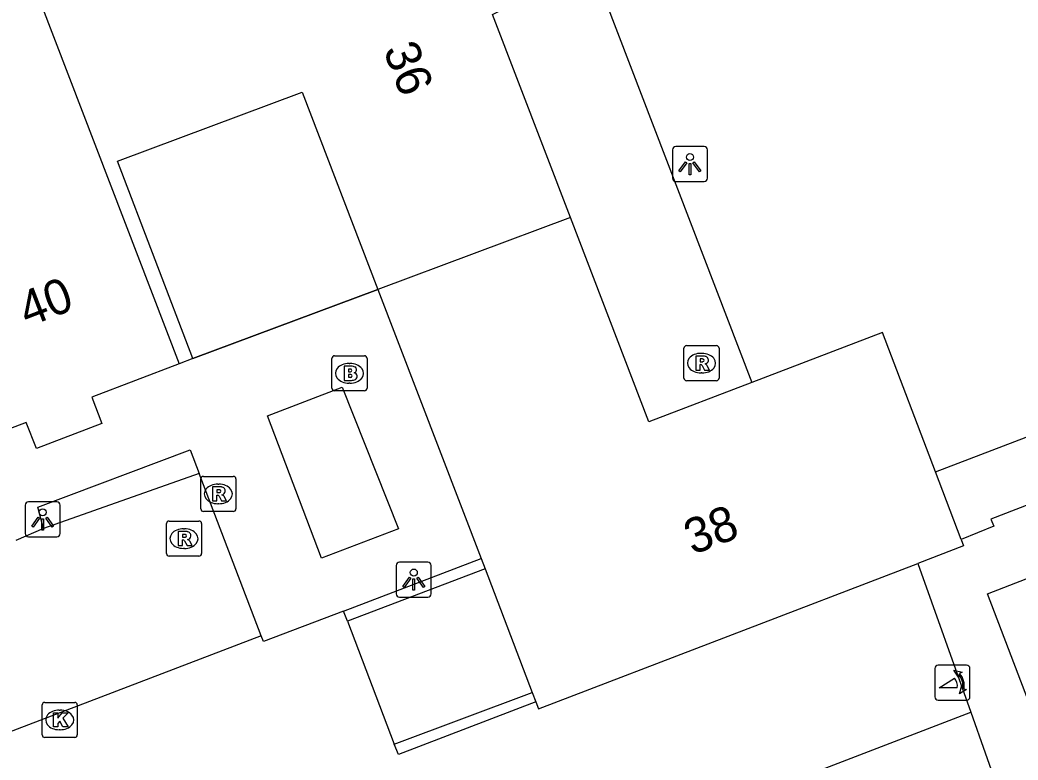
# Model space of a CAD drawing. Extents: x 159265 to 160143, y 383413 to 384319.
# Drawn here: x 159559.73 to 159588.18, y 383679.81 to 383700.91 of the extents above; entities that cross this region are included whole.
import ezdxf

# ---------------------------------------------------------------- set-up
doc = ezdxf.new("R2010")
doc.units = 0
for name, color, linetype in [('IMGEO_Brandkraan', 7, 'Continuous'), ('IMGEO_Kolk', 7, 'Continuous'), ('IMGEO_Lichtpunt', 7, 'Continuous'), ('IMGEO_Muur', 7, 'Continuous'), ('IMGEO_Pand', 7, 'Continuous'), ('IMGEO_Pand_nummerreeks', 7, 'Continuous'), ('IMGEO_Parkeervlak_open', 7, 'Continuous'), ('IMGEO_Poller', 7, 'Continuous'), ('IMGEO_Rioolput', 7, 'Continuous'), ('IMGEO_Voetpad_gesloten', 7, 'Continuous'), ('IMGEO_Voetpad_open', 7, 'Continuous')]:
    doc.layers.add(name, color=color, linetype=linetype)

msp = doc.modelspace()

# ---------------------------------------------------------------- linework, layer by layer
at = {"layer": 'IMGEO_Brandkraan'}
for p, q in [((159568.621, 383690.408), (159568.621, 383691.26)), ((159568.696, 383691.334), (159569.548, 383691.334)), ((159569.622, 383691.26), (159569.622, 383690.408)), ((159569.109, 383691.114), (159569.134, 383691.114)), ((159569.548, 383690.334), (159568.696, 383690.334)), ((159569.132, 383690.554), (159569.107, 383690.554))]:
    msp.add_line(p, q, dxfattribs=at)
for points in [[(159568.621, 383690.408), (159568.621, 383691.26)], [(159568.696, 383691.334), (159569.548, 383691.334)], [(159569.622, 383691.26), (159569.622, 383690.408)], [(159568.969, 383691.034), (159568.969, 383690.634), (159569.182, 383690.634)], [(159569.2, 383691.034), (159568.969, 383691.034)], [(159569.148, 383690.953), (159569.094, 383690.953), (159569.094, 383690.877)], [(159569.094, 383690.877), (159569.147, 383690.877)], [(159569.156, 383690.801), (159569.094, 383690.801), (159569.094, 383690.72)], [(159569.094, 383690.72), (159569.156, 383690.72)], [(159569.548, 383690.334), (159568.696, 383690.334)]]:
    msp.add_lwpolyline(points, dxfattribs=at)
for centre, radius, start, end in [((159568.698, 383691.258), 0.0765, 91.552, 178.448), ((159568.698, 383691.258), 0.0765, 91.552, 178.448), ((159569.546, 383691.258), 0.0765, 1.552, 88.448), ((159569.546, 383691.258), 0.0765, 1.552, 88.448), ((159569.149, 383690.915), 0.0379, 267.8285, 90.9355), ((159569.204, 383690.889), 0.145, 59.4692, 91.5367), ((159569.229, 383690.936), 0.0922, 285.5137, 58.1501), ((159569.234, 383690.744), 0.105, 301.3115, 78.989), ((159569.157, 383690.76), 0.0404, 269.8759, 90.5077), ((159569.188, 383690.885), 0.251, 268.6676, 293.5347), ((159568.698, 383690.41), 0.0765, 181.552, 268.448), ((159568.698, 383690.41), 0.0765, 181.552, 268.448), ((159569.546, 383690.41), 0.0765, 271.552, 358.448), ((159569.546, 383690.41), 0.0765, 271.552, 358.448)]:
    msp.add_arc(centre, radius, start, end, dxfattribs=at)
for centre, major_axis, ratio, start_param, end_param in [((159569.108, 383690.834), (-0.387, 0.002), 0.722429, 4.712389, 7.853982), ((159569.133, 383690.834), (-0.39, 0.002), 0.717154, 1.570796, 4.712389)]:
    msp.add_ellipse(centre, major_axis=major_axis, ratio=ratio, start_param=start_param, end_param=end_param, dxfattribs=at)
at = {"layer": 'IMGEO_Kolk'}
for p, q in [((159560.434, 383681.455), (159561.286, 383681.455)), ((159560.359, 383680.529), (159560.359, 383681.381)), ((159560.847, 383681.235), (159560.872, 383681.235)), ((159561.36, 383681.381), (159561.36, 383680.529)), ((159560.87, 383680.675), (159560.845, 383680.675)), ((159561.286, 383680.455), (159560.434, 383680.455))]:
    msp.add_line(p, q, dxfattribs=at)
for points in [[(159560.434, 383681.455), (159561.286, 383681.455)], [(159560.359, 383680.529), (159560.359, 383681.381)], [(159561.36, 383681.381), (159561.36, 383680.529)], [(159560.68, 383681.155), (159560.803, 383681.155), (159560.803, 383681.004), (159560.933, 383681.155), (159561.097, 383681.155), (159560.951, 383681.004), (159561.104, 383680.755), (159560.952, 383680.755), (159560.867, 383680.919), (159560.803, 383680.852), (159560.803, 383680.755), (159560.68, 383680.755), (159560.68, 383681.155)], [(159561.286, 383680.455), (159560.434, 383680.455)]]:
    msp.add_lwpolyline(points, dxfattribs=at)
for centre, start, end in [((159560.436, 383681.379), 91.552, 178.448), ((159560.436, 383681.379), 91.552, 178.448), ((159561.284, 383681.379), 1.552, 88.448), ((159561.284, 383681.379), 1.552, 88.448), ((159560.436, 383680.531), 181.552, 268.448), ((159560.436, 383680.531), 181.552, 268.448), ((159561.284, 383680.531), 271.552, 358.448), ((159561.284, 383680.531), 271.552, 358.448)]:
    msp.add_arc(centre, 0.0765, start, end, dxfattribs=at)
for centre, major_axis, ratio, start_param, end_param in [((159560.846, 383680.955), (-0.387, 0.002), 0.722429, 4.712389, 7.853982), ((159560.871, 383680.955), (-0.39, 0.002), 0.717154, 1.570796, 4.712389)]:
    msp.add_ellipse(centre, major_axis=major_axis, ratio=ratio, start_param=start_param, end_param=end_param, dxfattribs=at)
at = {"layer": 'IMGEO_Lichtpunt'}
for p, q in [((159578.329, 383697.201), (159578.329, 383696.394)), ((159578.329, 383697.201), (159578.329, 383696.394)), ((159579.231, 383697.296), (159578.423, 383697.296)), ((159579.231, 383697.296), (159578.423, 383697.296)), ((159579.325, 383696.394), (159579.325, 383697.201)), ((159579.325, 383696.394), (159579.325, 383697.201)), ((159578.423, 383696.3), (159579.231, 383696.3)), ((159578.423, 383696.3), (159579.231, 383696.3)), ((159560.776, 383687.169), (159559.968, 383687.169)), ((159560.776, 383687.169), (159559.968, 383687.169)), ((159559.874, 383687.074), (159559.874, 383686.267)), ((159559.874, 383687.074), (159559.874, 383686.267)), ((159560.87, 383686.267), (159560.87, 383687.074)), ((159560.87, 383686.267), (159560.87, 383687.074)), ((159559.968, 383686.173), (159560.776, 383686.173)), ((159559.968, 383686.173), (159560.776, 383686.173)), ((159571.358, 383685.453), (159570.55, 383685.453)), ((159571.358, 383685.453), (159570.55, 383685.453)), ((159570.456, 383685.358), (159570.456, 383684.551)), ((159570.456, 383685.358), (159570.456, 383684.551)), ((159571.452, 383684.551), (159571.452, 383685.358)), ((159571.452, 383684.551), (159571.452, 383685.358)), ((159570.55, 383684.457), (159571.358, 383684.457)), ((159570.55, 383684.457), (159571.358, 383684.457))]:
    msp.add_line(p, q, dxfattribs=at)
for points in [[(159578.703, 383696.865), (159578.742, 383696.837), (159578.554, 383696.575), (159578.516, 383696.602), (159578.703, 383696.865)], [(159578.805, 383696.817), (159578.852, 383696.817), (159578.852, 383696.495), (159578.805, 383696.495), (159578.805, 383696.817)], [(159578.915, 383696.837), (159578.953, 383696.864), (159579.14, 383696.602), (159579.101, 383696.574), (159578.915, 383696.837)], [(159560.248, 383686.738), (159560.287, 383686.71), (159560.099, 383686.448), (159560.061, 383686.475), (159560.248, 383686.738)], [(159560.35, 383686.69), (159560.397, 383686.69), (159560.397, 383686.368), (159560.35, 383686.368), (159560.35, 383686.69)], [(159560.46, 383686.71), (159560.498, 383686.737), (159560.685, 383686.475), (159560.646, 383686.447), (159560.46, 383686.71)], [(159570.83, 383685.022), (159570.869, 383684.994), (159570.681, 383684.732), (159570.643, 383684.759), (159570.83, 383685.022)], [(159570.932, 383684.974), (159570.979, 383684.974), (159570.979, 383684.652), (159570.932, 383684.652), (159570.932, 383684.974)], [(159571.042, 383684.994), (159571.08, 383685.021), (159571.267, 383684.759), (159571.228, 383684.731), (159571.042, 383684.994)]]:
    msp.add_lwpolyline(points, dxfattribs=at)
for centre in [(159578.828, 383696.999), (159560.373, 383686.872), (159570.955, 383685.156)]:
    msp.add_circle(centre, 0.0994, dxfattribs=at)
for centre, start, end in [((159578.423, 383697.201), 90, 180), ((159578.423, 383697.201), 90, 180), ((159579.231, 383697.201), 0, 90), ((159579.231, 383697.201), 0, 90), ((159578.423, 383696.394), 180, 270), ((159578.423, 383696.394), 180, 270), ((159579.231, 383696.394), 270, 0), ((159579.231, 383696.394), 270, 360), ((159559.968, 383687.074), 90, 180), ((159559.968, 383687.074), 90, 180), ((159560.776, 383687.074), 0, 90), ((159560.776, 383687.074), 0, 90), ((159559.968, 383686.267), 180, 270), ((159559.968, 383686.267), 180, 270), ((159560.776, 383686.267), 270, 0), ((159560.776, 383686.267), 270, 360), ((159570.55, 383685.358), 90, 180), ((159570.55, 383685.358), 90, 180), ((159571.358, 383685.358), 0, 90), ((159571.358, 383685.358), 0, 90), ((159570.55, 383684.551), 180, 270), ((159570.55, 383684.551), 180, 270), ((159571.358, 383684.551), 270, 0), ((159571.358, 383684.551), 270, 360)]:
    msp.add_arc(centre, 0.0946, start, end, dxfattribs=at)
at = {"layer": 'IMGEO_Muur'}
for points in [[(159564.65, 383691.253), (159569.926, 383693.226)], [(159568.321, 383685.561), (159566.781, 383689.625), (159568.916, 383690.437), (159570.52, 383686.398), (159568.321, 383685.561)], [(159568.947, 383684.058), (159572.873, 383685.553)], [(159572.988, 383685.266), (159569.061, 383683.768)], [(159569.061, 383683.768), (159568.947, 383684.058)], [(159570.397, 383680.262), (159574.328, 383681.741)], [(159574.432, 383681.467), (159570.515, 383679.969), (159570.397, 383680.262)]]:
    msp.add_lwpolyline(points, dxfattribs=at)
at = {"layer": 'IMGEO_Pand'}
for points in [[(159575.419, 383695.279), (159573.198, 383701.061), (159573.927, 383701.421), (159573.236, 383703.219), (159572.482, 383702.942), (159571.446, 383705.64)], [(159560.318, 383701.375), (159564.264, 383691.107)], [(159564.65, 383691.253), (159562.511, 383696.88), (159567.768, 383698.846), (159569.926, 383693.226)], [(159575.419, 383695.279), (159569.926, 383693.226)], [(159580.594, 383690.575), (159577.658, 383689.452), (159575.419, 383695.279)], [(159569.926, 383693.226), (159572.873, 383685.553)], [(159585.827, 383688.028), (159584.314, 383691.999), (159580.594, 383690.575)], [(159564.65, 383691.253), (159564.264, 383691.107)], [(159564.264, 383691.107), (159561.771, 383690.159), (159562.06, 383689.402), (159560.198, 383688.69), (159559.898, 383689.436), (159558.922, 383689.06)], [(159586.561, 383686.101), (159585.827, 383688.028)], [(159586.561, 383686.101), (159586.631, 383685.917), (159585.33, 383685.418)], [(159572.873, 383685.553), (159572.988, 383685.266)], [(159572.988, 383685.266), (159574.328, 383681.741)], [(159574.432, 383681.467), (159574.514, 383681.267), (159585.33, 383685.418)], [(159574.328, 383681.741), (159574.432, 383681.467)]]:
    msp.add_lwpolyline(points, dxfattribs=at)
at = {"layer": 'IMGEO_Parkeervlak_open'}
msp.add_lwpolyline([(159564.84, 383687.982), (159560.399, 383686.41)], dxfattribs=at)
at = {"layer": 'IMGEO_Poller'}
for p, q in [((159585.815, 383682.422), (159585.815, 383681.615)), ((159585.815, 383682.422), (159585.815, 383681.615)), ((159586.717, 383682.517), (159585.909, 383682.517)), ((159586.717, 383682.517), (159585.909, 383682.517)), ((159586.811, 383681.615), (159586.811, 383682.422)), ((159586.811, 383681.615), (159586.811, 383682.422)), ((159585.909, 383681.52), (159586.717, 383681.52)), ((159585.909, 383681.52), (159586.717, 383681.52))]:
    msp.add_line(p, q, dxfattribs=at)
for points in [[(159586.494, 383682.246), (159586.482, 383682.173), (159586.357, 383682.378)], [(159586.357, 383682.378), (159586.588, 383682.312), (159586.517, 383682.28)], [(159586.45, 383681.873), (159585.937, 383681.873), (159586.367, 383682.148)], [(159586.51, 383681.701), (159586.576, 383681.932), (159586.606, 383681.864)], [(159586.642, 383681.837), (159586.714, 383681.826), (159586.51, 383681.701)]]:
    msp.add_lwpolyline(points, dxfattribs=at)
for centre, radius, start, end in [((159585.909, 383682.422), 0.0946, 90, 180), ((159585.909, 383682.422), 0.0946, 90, 180), ((159586.717, 383682.422), 0.0946, 0, 90), ((159586.717, 383682.422), 0.0946, 0, 90), ((159586.122, 383681.923), 0.332, 351.3247, 42.4854), ((159586.136, 383681.933), 0.476, 351.7527, 41.1691), ((159586.136, 383681.933), 0.516, 349.3569, 42.2912), ((159585.909, 383681.615), 0.0946, 180, 270), ((159585.909, 383681.615), 0.0946, 180, 270), ((159586.717, 383681.615), 0.0946, 270, 0), ((159586.717, 383681.615), 0.0946, 270, 0)]:
    msp.add_arc(centre, radius, start, end, dxfattribs=at)
at = {"layer": 'IMGEO_Rioolput'}
for p, q in [((159578.658, 383690.698), (159578.658, 383691.55)), ((159578.733, 383691.624), (159579.585, 383691.624)), ((159579.659, 383691.55), (159579.659, 383690.698)), ((159579.146, 383691.404), (159579.171, 383691.404)), ((159579.169, 383690.844), (159579.144, 383690.844)), ((159579.585, 383690.624), (159578.733, 383690.624)), ((159564.882, 383686.971), (159564.882, 383687.823)), ((159564.957, 383687.897), (159565.809, 383687.897)), ((159565.883, 383687.823), (159565.883, 383686.971)), ((159565.37, 383687.677), (159565.395, 383687.677)), ((159565.809, 383686.897), (159564.957, 383686.897)), ((159565.393, 383687.117), (159565.368, 383687.117)), ((159563.977, 383686.623), (159564.829, 383686.623)), ((159563.902, 383685.697), (159563.902, 383686.549)), ((159564.39, 383686.403), (159564.415, 383686.403)), ((159564.903, 383686.549), (159564.903, 383685.697)), ((159564.413, 383685.843), (159564.388, 383685.843)), ((159564.829, 383685.623), (159563.977, 383685.623))]:
    msp.add_line(p, q, dxfattribs=at)
for points in [[(159578.658, 383690.698), (159578.658, 383691.55)], [(159578.733, 383691.624), (159579.585, 383691.624)], [(159579.659, 383691.55), (159579.659, 383690.698)], [(159579.247, 383691.322), (159578.995, 383691.324), (159578.995, 383690.924)], [(159579.173, 383691.243), (159579.119, 383691.243), (159579.119, 383691.162)], [(159579.119, 383691.162), (159579.171, 383691.162)], [(159578.995, 383690.924), (159579.119, 383690.924), (159579.119, 383691.086), (159579.13, 383691.086)], [(159579.177, 383691.057), (159579.248, 383690.924), (159579.388, 383690.924), (159579.323, 383691.05)], [(159579.585, 383690.624), (159578.733, 383690.624)], [(159564.882, 383686.971), (159564.882, 383687.823)], [(159564.957, 383687.897), (159565.809, 383687.897)], [(159565.883, 383687.823), (159565.883, 383686.971)], [(159565.471, 383687.595), (159565.219, 383687.597), (159565.219, 383687.197)], [(159565.397, 383687.516), (159565.343, 383687.516), (159565.343, 383687.435)], [(159565.343, 383687.435), (159565.395, 383687.435)], [(159565.219, 383687.197), (159565.343, 383687.197), (159565.343, 383687.359), (159565.354, 383687.359)], [(159565.401, 383687.33), (159565.472, 383687.197), (159565.612, 383687.197), (159565.547, 383687.323)], [(159565.809, 383686.897), (159564.957, 383686.897)], [(159563.977, 383686.623), (159564.829, 383686.623)], [(159563.902, 383685.697), (159563.902, 383686.549)], [(159564.491, 383686.321), (159564.239, 383686.323), (159564.239, 383685.923)], [(159564.903, 383686.549), (159564.903, 383685.697)], [(159564.239, 383685.923), (159564.363, 383685.923), (159564.363, 383686.085), (159564.374, 383686.085)], [(159564.417, 383686.242), (159564.363, 383686.242), (159564.363, 383686.161)], [(159564.363, 383686.161), (159564.415, 383686.161)], [(159564.421, 383686.056), (159564.492, 383685.923), (159564.632, 383685.923), (159564.567, 383686.049)], [(159564.829, 383685.623), (159563.977, 383685.623)]]:
    msp.add_lwpolyline(points, dxfattribs=at)
for centre, radius, start, end in [((159578.735, 383691.548), 0.0765, 91.552, 178.448), ((159578.735, 383691.548), 0.0765, 91.552, 178.448), ((159579.583, 383691.548), 0.0765, 1.552, 88.448), ((159579.583, 383691.548), 0.0765, 1.552, 88.448), ((159579.155, 383691.351), 0.19, 274.7715, 282.9687), ((159579.179, 383691.147), 0.0964, 77.0061, 93.1865), ((159579.193, 383691.204), 0.0378, 276.6634, 79.6772), ((159579.246, 383691.212), 0.109, 350.3612, 89.416), ((159579.244, 383691.212), 0.112, 277.5842, 350.9817), ((159579.129, 383691.033), 0.0533, 26.0293, 88.6989), ((159579.228, 383690.997), 0.108, 29.5134, 73.7905), ((159578.735, 383690.7), 0.0765, 181.552, 268.448), ((159578.735, 383690.7), 0.0765, 181.552, 268.448), ((159579.583, 383690.7), 0.0765, 271.552, 358.448), ((159579.583, 383690.7), 0.0765, 271.552, 358.448), ((159564.959, 383687.821), 0.0765, 91.552, 178.448), ((159564.959, 383687.821), 0.0765, 91.552, 178.448), ((159565.807, 383687.821), 0.0765, 1.552, 88.448), ((159565.807, 383687.821), 0.0765, 1.552, 88.448), ((159565.379, 383687.624), 0.19, 274.7715, 282.9687), ((159565.403, 383687.42), 0.0964, 77.0061, 93.1865), ((159565.417, 383687.477), 0.0378, 276.6634, 79.6772), ((159565.47, 383687.485), 0.109, 350.3612, 89.416), ((159565.468, 383687.485), 0.112, 277.5842, 350.9817), ((159565.353, 383687.306), 0.0533, 26.0293, 88.6989), ((159565.452, 383687.27), 0.108, 29.5134, 73.7905), ((159564.959, 383686.973), 0.0765, 181.552, 268.448), ((159564.959, 383686.973), 0.0765, 181.552, 268.448), ((159565.807, 383686.973), 0.0765, 271.552, 358.448), ((159565.807, 383686.973), 0.0765, 271.552, 358.448), ((159563.979, 383686.547), 0.0765, 91.552, 178.448), ((159563.979, 383686.547), 0.0765, 91.552, 178.448), ((159564.827, 383686.547), 0.0765, 1.552, 88.448), ((159564.827, 383686.547), 0.0765, 1.552, 88.448), ((159564.49, 383686.211), 0.109, 350.3612, 89.416), ((159564.373, 383686.032), 0.0533, 26.0293, 88.6989), ((159564.399, 383686.35), 0.19, 274.7715, 282.9687), ((159564.423, 383686.146), 0.0964, 77.0061, 93.1865), ((159564.437, 383686.203), 0.0378, 276.6634, 79.6772), ((159564.488, 383686.211), 0.112, 277.5842, 350.9817), ((159564.472, 383685.996), 0.108, 29.5134, 73.7905), ((159563.979, 383685.699), 0.0765, 181.552, 268.448), ((159563.979, 383685.699), 0.0765, 181.552, 268.448), ((159564.827, 383685.699), 0.0765, 271.552, 358.448), ((159564.827, 383685.699), 0.0765, 271.552, 358.448)]:
    msp.add_arc(centre, radius, start, end, dxfattribs=at)
for centre, major_axis, ratio, start_param, end_param in [((159579.145, 383691.124), (-0.387, 0.002), 0.722429, 4.712389, 7.853982), ((159579.17, 383691.124), (-0.39, 0.002), 0.717154, 1.570796, 4.712389), ((159565.369, 383687.397), (-0.387, 0.002), 0.722429, 4.712389, 7.853982), ((159565.394, 383687.397), (-0.39, 0.002), 0.717154, 1.570796, 4.712389), ((159564.389, 383686.123), (-0.387, 0.002), 0.722429, 4.712389, 7.853982), ((159564.414, 383686.123), (-0.39, 0.002), 0.717154, 1.570796, 4.712389)]:
    msp.add_ellipse(centre, major_axis=major_axis, ratio=ratio, start_param=start_param, end_param=end_param, dxfattribs=at)
at = {"layer": 'IMGEO_Voetpad_gesloten'}
for points in [[(159568.739, 383721.454), (159580.594, 383690.575)], [(159585.827, 383688.028), (159598.431, 383692.845)]]:
    msp.add_lwpolyline(points, dxfattribs=at)
at = {"layer": 'IMGEO_Voetpad_open'}
for points in [[(159569.926, 383693.226), (159564.65, 383691.253)], [(159599.136, 383690.958), (159598.188, 383690.594), (159598.102, 383690.81), (159587.403, 383686.673), (159587.489, 383686.479), (159586.561, 383686.101)], [(159568.321, 383685.561), (159566.781, 383689.625), (159568.916, 383690.437), (159570.52, 383686.398), (159568.321, 383685.561)], [(159560.399, 383686.41), (159560.239, 383687.019), (159564.577, 383688.654), (159564.84, 383687.982)], [(159609.011, 383627.739), (159587.311, 383684.551), (159597.575, 383688.534), (159619.379, 383631.734), (159609.011, 383627.739)], [(159566.604, 383683.353), (159564.84, 383687.982)], [(159560.399, 383686.41), (159559.607, 383686.07)], [(159585.33, 383685.418), (159586.835, 383681.173)], [(159568.947, 383684.058), (159566.666, 383683.19), (159566.604, 383683.353)], [(159569.061, 383683.768), (159570.397, 383680.262)], [(159566.604, 383683.353), (159541.475, 383673.747)], [(159572.321, 383675.598), (159586.835, 383681.173)], [(159586.835, 383681.173), (159587.655, 383678.859)]]:
    msp.add_lwpolyline(points, dxfattribs=at)

# ---------------------------------------------------------------- texts
at = {"layer": 'IMGEO_Pand_nummerreeks'}
for s, rotation, p in [('36', 290.9824, (159570.075, 383700.054)), ('40', 21.0376, (159559.933, 383692.141)), ('38', 20.9941, (159578.904, 383685.651))]:
    msp.add_text(s, height=1, rotation=rotation, dxfattribs=at).set_placement(p)

doc.saveas('drawing.dxf')
